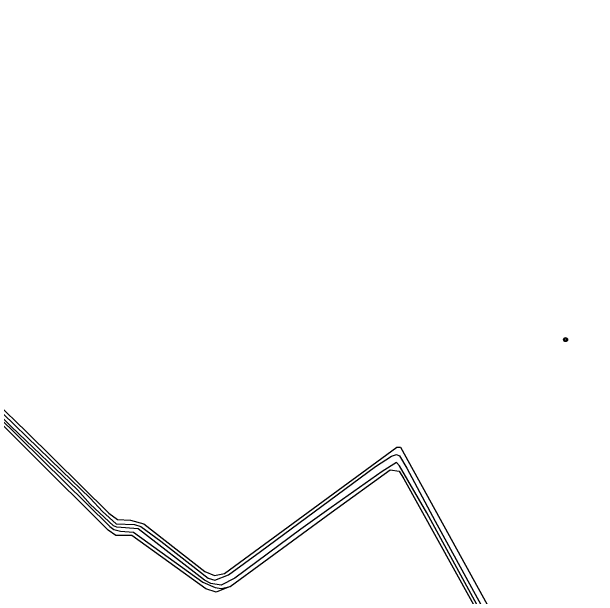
# Model space of a CAD drawing. Extents: x 133000 to 136000, y 400500 to 403500.
# Drawn here: x 135522 to 135641.2, y 400922.1 to 401040.8 of the extents above; entities that cross this region are included whole.
import ezdxf

# ---------------------------------------------------------------- set-up
doc = ezdxf.new("R2010")
doc.units = 0
for name, color, linetype in [('gg-knt-bronhoudergrens', 7, 'Continuous'), ('gg-kntw-bovenkant insteek waterloop', 7, 'Continuous'), ('gg-kntw-waterlijn', 7, 'Continuous'), ('gt-symb-boom', 7, 'Continuous')]:
    doc.layers.add(name, color=color, linetype=linetype)

# ---------------------------------------------------------------- blocks, each defined once
blk = doc.blocks.new('gt0-BOOM')
at = {"layer": 'gt-symb-boom'}
for radius in [0.4, 0.2]:
    blk.add_circle((0, 0), radius, dxfattribs=at)

msp = doc.modelspace()

# ---------------------------------------------------------------- linework, layer by layer
at = {"layer": 'gg-knt-bronhoudergrens'}
for points in [[(135543.19, 400934.43), (135541.62, 400935.54), (135510.45, 400966.51), (135477.7, 400998.6), (135458.32, 401018.7), (135438.71, 401039.06)], [(135566.42, 400924.09), (135563.56, 400922.93), (135561.49, 400923.6), (135546.4, 400934.43), (135543.19, 400934.43)]]:
    msp.add_lwpolyline(points, dxfattribs=at)
at = {"layer": 'gg-kntw-bovenkant insteek waterloop'}
for points in [[(135441.25, 401040.14), (135473.17, 401006.4), (135489.81, 400989.91), (135506.45, 400973.42), (135524.98, 400955.57), (135541.77, 400939.01), (135543.52, 400937.72), (135546.18, 400937.57), (135548.88, 400936.81), (135561.27, 400927.11), (135563.19, 400926.36), (135565.28, 400926.76), (135600.26, 400952.4), (135601.01, 400952.36), (135621.17, 400915.76), (135641.17, 400879.46)], [(135477.65, 400999.59), (135541.97, 400936.31), (135542.8, 400935.67), (135544.15, 400935.34), (135546.79, 400935.16), (135560.86, 400924.98), (135563.37, 400923.91), (135564.61, 400923.7), (135566.42, 400924.09)], [(135566.42, 400924.09), (135586.92, 400939.15), (135598.92, 400947.79), (135600.74, 400947.53), (135601.68, 400945.97), (135638.98, 400878.65)]]:
    msp.add_lwpolyline(points, dxfattribs=at)
at = {"layer": 'gg-kntw-waterlijn'}
for points in [[(135616.51, 400920.42), (135606.32, 400939.06), (135600.8, 400948.61), (135600.21, 400949.28), (135597.29, 400947.48), (135586.95, 400940.16), (135580.78, 400935.71), (135567.32, 400925.8), (135564.57, 400924.38), (135562.47, 400924.71), (135561.19, 400925.4), (135547.69, 400935.84), (135543.38, 400936.15), (135542.7, 400936.39), (135537.94, 400940.85), (135535.38, 400943.72), (135521.91, 400956.61), (135503.78, 400974.41), (135490.91, 400987.05), (135476.41, 401001.14), (135453.58, 401024.96), (135444.2, 401034.98), (135439.13, 401040.21)], [(135439.74, 401040.82), (135451.57, 401028.05), (135476.83, 401001.58), (135495.17, 400983.8), (135515.45, 400963.81), (135532.2, 400947.61), (135537.94, 400942.06), (135540.46, 400939.3), (135543.25, 400936.82), (135546.99, 400936.68), (135548.23, 400936.3), (135552.29, 400933.29), (135561.93, 400925.76), (135563.27, 400925.37), (135566.06, 400926.46), (135572.54, 400931.23), (135595.95, 400948.47), (135599.18, 400950.59), (135600.17, 400950.87), (135600.81, 400950.65), (135602.29, 400948.14), (135608.03, 400937.36), (135615.45, 400923.89), (135635.28, 400887.8)]]:
    msp.add_lwpolyline(points, dxfattribs=at)

# ---------------------------------------------------------------- block references
at = {"layer": 'gt-symb-boom'}
msp.add_blockref('gt0-BOOM', (135634.52, 400974.23), dxfattribs=at)

doc.saveas('drawing.dxf')
